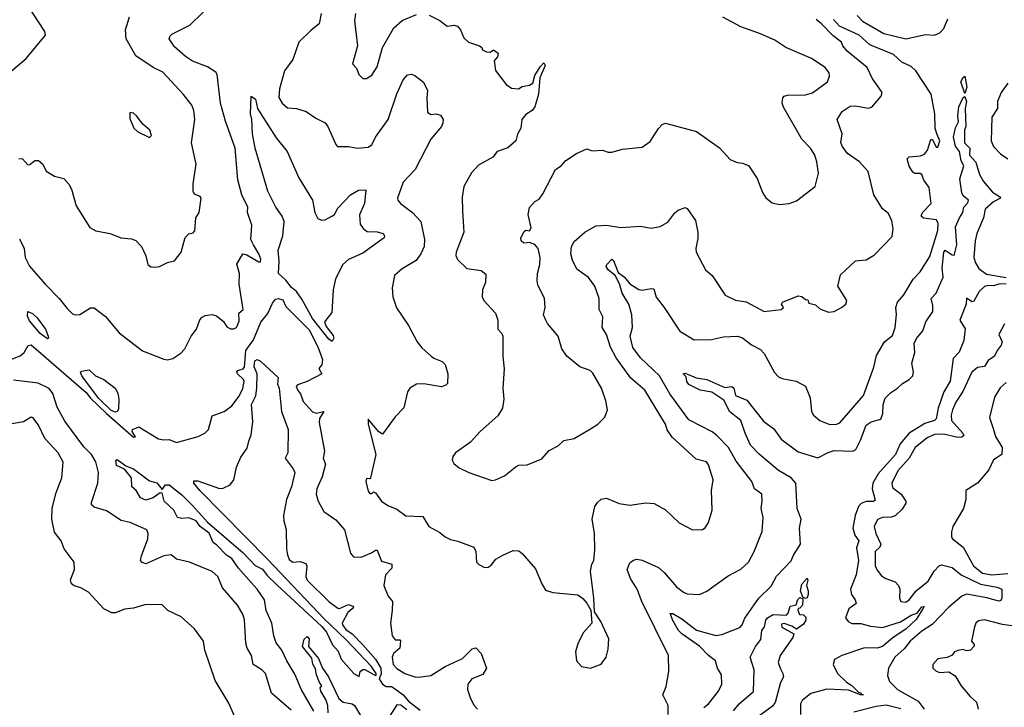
# Model space of a CAD drawing. Extents: x 1245515 to 1420776, y 606314 to 671314.
# Tile 335 of 385: x 1402340 to 1407835, y 615616 to 619451. Entities that reach past the tile are written whole.
import ezdxf

# ---------------------------------------------------------------- set-up
doc = ezdxf.new("R2010")
doc.units = 0

msp = doc.modelspace()

# ---------------------------------------------------------------- linework, layer by layer
at = {"layer": '0CON10XD'}
for points in [[(1402205, 619091.2), (1402376.2, 619233.8), (1402484, 619365), (1402481.4, 619385), (1402315, 619640)], [(1403644.9, 618194.9), (1403630.3, 618225), (1403635.7, 618305), (1403610.8, 618375), (1403612.9, 618405), (1403579.4, 618475), (1403558.1, 618558.1), (1403542.8, 618735), (1403488.2, 618885), (1403461.7, 618985), (1403442.3, 619145), (1403435, 619157.8), (1403388.3, 619188.3), (1403305, 619220.5), (1403265.5, 619245.5), (1403205, 619298.8), (1403175.3, 619345), (1403179.2, 619360.8), (1403189.3, 619370.7), (1403289.3, 619420.7), (1403435, 619564.2)], [(1402335, 618677.5), (1402355, 618674.2), (1402385, 618642), (1402396.7, 618643.3), (1402425, 618665.8), (1402445.7, 618665.7), (1402468.8, 618645), (1402487, 618607), (1402535, 618577.5), (1402585.8, 618565.8), (1402614.1, 618534.1), (1402628.8, 618505), (1402655, 618412.5), (1402732.3, 618292.3), (1402765, 618273.3), (1402845, 618259.2), (1402905, 618234.2), (1402965, 618229.2), (1402988.7, 618218.7), (1403020, 618185), (1403043.8, 618133.8), (1403055.7, 618085.7), (1403072.7, 618072.7), (1403095, 618071.2), (1403120, 618075), (1403165, 618097.5), (1403205, 618106.7), (1403240.8, 618155), (1403264.6, 618235.4), (1403283.4, 618256.6), (1403307.7, 618262.3), (1403317, 618273), (1403322.9, 618345), (1403341.2, 618375), (1403353.8, 618455), (1403346.7, 618465), (1403315, 618478), (1403307.5, 618495), (1403308.2, 618535), (1403325.5, 618645), (1403313.8, 618696.2), (1403299.2, 618765), (1403318, 618895), (1403312.9, 618945), (1403301.5, 618975), (1403255, 619034.3), (1403138.3, 619158.3), (1403085, 619183.8), (1402989.1, 619249.1), (1402934.1, 619344.1), (1402930, 619395), (1402953.6, 619466.4)], [(1404022.6, 619485), (1404011.3, 619428.7), (1403967.2, 619392.8), (1403898.9, 619325), (1403865, 619228), (1403818.8, 619165), (1403790.9, 619065), (1403786.3, 619016.3), (1403805, 618985.7), (1403835, 618958.6), (1403885, 618956.2), (1403939.7, 618939.7), (1403992.4, 618902.4), (1404045.4, 618875.4), (1404060.8, 618855), (1404104.5, 618754.5), (1404114.5, 618744.5), (1404175, 618744.2), (1404225, 618733.6), (1404285, 618740), (1404305, 618753.3), (1404326.1, 618795), (1404396.8, 618895), (1404445, 619038), (1404479.4, 619115), (1404505, 619144), (1404525, 619148), (1404545, 619140), (1404593, 619103), (1404616.1, 619056.1), (1404612, 619015), (1404616, 618935), (1404635, 618922.9), (1404665, 618926), (1404688.8, 618918.8), (1404703.8, 618895), (1404702, 618875), (1404694, 618855), (1404635, 618783.8), (1404547.1, 618615), (1404480.6, 618545), (1404449.2, 618455), (1404450, 618445), (1404465.8, 618425), (1404532.7, 618375), (1404578.5, 618325), (1404598.9, 618225), (1404597.5, 618185), (1404579.4, 618145), (1404552, 618108), (1404475, 618061.5), (1404432.5, 618025), (1404419.2, 617955), (1404422.5, 617905), (1404443, 617843), (1404510, 617745), (1404558, 617655), (1404585, 617620), (1404637.5, 617575), (1404652.3, 617562.3), (1404697.5, 617545), (1404715, 617527.5), (1404728.8, 617475), (1404728, 617422), (1404718.3, 617411.7), (1404695, 617403.8), (1404595, 617419.2), (1404555, 617418), (1404516.7, 617395), (1404504.2, 617375.8), (1404484.4, 617285.6), (1404435, 617236.2), (1404365, 617140), (1404345, 617151.9), (1404285, 617222.5), (1404284.7, 617195), (1404328.5, 617025), (1404297.5, 616895), (1404295, 616890), (1404275, 616892.5), (1404271.4, 616875), (1404285, 616821.2), (1404295, 616808.8), (1404305, 616807.5), (1404315, 616817.5), (1404325, 616812.5), (1404358.8, 616765), (1404395, 616740.8), (1404445, 616720), (1404495, 616684.4), (1404590, 616680), (1404623.3, 616625), (1404685, 616591.2), (1404715, 616566.7), (1404745, 616552.5), (1404785, 616543.3), (1404875, 616508.8), (1404886, 616485), (1404890, 616425), (1404901.7, 616411.7), (1404935, 616396.2), (1404955, 616398), (1404972.3, 616407.7), (1404997.5, 616442.5), (1405036.4, 616463.6), (1405095, 616491.2), (1405125, 616488.8), (1405145, 616473.3), (1405218.9, 616388.9), (1405254, 616305), (1405275, 616270), (1405315, 616256), (1405455, 616242.5), (1405483, 616223), (1405506.1, 616196.1), (1405527, 616157), (1405532.5, 616085), (1405486.4, 616033.6), (1405457.5, 615975), (1405442.5, 615925), (1405447.5, 615875), (1405475, 615843.8), (1405525.8, 615834.2), (1405585, 615856.2), (1405613.9, 615896.1), (1405625, 615940), (1405628.3, 615998.3), (1405583.6, 616093.6), (1405548.3, 616148.3), (1405543.8, 616225), (1405526.2, 616375), (1405533.8, 616415), (1405543.8, 616435), (1405549.4, 616495), (1405548.1, 616585), (1405534.3, 616665), (1405550.8, 616735), (1405565, 616758.8), (1405585, 616776.7), (1405615, 616782.5), (1405685, 616752.5), (1405745, 616742.5), (1405835, 616756), (1405881.7, 616751.7), (1405945, 616718), (1406021.2, 616645), (1406095, 616606), (1406151.7, 616608.3), (1406165, 616617.5), (1406183.6, 616646.4), (1406204.2, 616715), (1406200.5, 616825), (1406209.5, 616885), (1406185, 616968.8), (1406173.3, 616985), (1406115, 616999.2), (1405982.1, 617122.1), (1405953.1, 617163.1), (1405944.1, 617195.9), (1405828.2, 617385), (1405751.1, 617451.1), (1405668.4, 617565), (1405636.6, 617625), (1405615.3, 617695.2), (1405591.8, 617735), (1405594, 617794), (1405574.4, 617835), (1405574.5, 617895), (1405550.8, 617965), (1405515, 618013.6), (1405449.5, 618059.5), (1405425, 618110), (1405415.9, 618145), (1405419.6, 618185), (1405435, 618214.3), (1405495, 618265.7), (1405555, 618301.9), (1405615.4, 618304.6), (1405695, 618291.9), (1405805, 618298.8), (1405865, 618288), (1405915, 618298), (1405958.2, 618321.8), (1405995.7, 618374.3), (1406015, 618388.8), (1406055, 618402.5), (1406065, 618397.5), (1406111.3, 618331.3), (1406125.6, 618265), (1406125, 618230), (1406113.1, 618175), (1406115.7, 618155), (1406166.7, 618055), (1406205, 618023.3), (1406276.7, 617915), (1406335, 617887.5), (1406395, 617877.5), (1406494.3, 617824.3), (1406590, 617835), (1406602.5, 617845), (1406592.5, 617865), (1406597.5, 617875), (1406685, 617910), (1406705, 617907.5), (1406725, 617890), (1406738.3, 617888.3), (1406745, 617870), (1406780.7, 617860.7), (1406805, 617837.5), (1406855, 617820), (1406885, 617823.3), (1406927.5, 617845), (1406950, 617865), (1406956.2, 617885), (1406906.7, 617965), (1406921.7, 618028.3), (1407004.5, 618105.5), (1407065, 618111.2), (1407110.3, 618139.7), (1407208.6, 618241.4), (1407214.7, 618285), (1407208.4, 618328.4), (1407189.2, 618369.2), (1407155, 618396.2), (1407107.1, 618475), (1407074.6, 618604.6), (1407027.7, 618657.7), (1406960.4, 618705), (1406931.1, 618745), (1406923.3, 618766.7), (1406931.2, 618815), (1406902.9, 618895), (1406931.1, 618938.9), (1406975, 618969.4), (1407005, 618971.1), (1407075, 618957.1), (1407095, 618963.8), (1407147.5, 619025), (1407152.9, 619045), (1407097.5, 619125), (1407070.6, 619185), (1406957.5, 619275), (1406933.8, 619305), (1406926.7, 619325), (1406880.6, 619360.6), (1406815, 619428.2), (1406785, 619451.2)], [(1404214.4, 619485), (1404208.6, 619445), (1404225.8, 619304.2), (1404197.5, 619205), (1404220.7, 619180.7), (1404233.3, 619145), (1404255, 619123.8), (1404275, 619123.8), (1404305, 619141.2), (1404335, 619187.5), (1404365.6, 619295), (1404427.5, 619405), (1404475, 619446.5), (1404555, 619480.6)], [(1404625, 619475.8), (1404685, 619445.8), (1404725, 619414), (1404765, 619421.2), (1404784, 619414), (1404800, 619395), (1404819.5, 619349.5), (1404845, 619326.2), (1404905.9, 619305.9), (1404920, 619295), (1404923.6, 619283.6), (1404945, 619272.5), (1404965, 619270), (1404985, 619282.5), (1405010, 619265), (1405006.7, 619243.3), (1404988.3, 619221.7), (1404995, 619167.5), (1405055, 619090), (1405085, 619068.8), (1405124.1, 619065.9), (1405145, 619078.8), (1405185, 619086.2), (1405203.3, 619096.7), (1405215, 619140), (1405245, 619187.5), (1405265, 619210), (1405272.5, 619195), (1405243.6, 619126.4), (1405235.6, 619035.6), (1405215.5, 618965), (1405200.8, 618945), (1405165, 618922), (1405143.3, 618895), (1405136.2, 618845), (1405118.3, 618811.7), (1405108.8, 618775), (1405065, 618736.2), (1405005, 618716.2), (1404981.2, 618685), (1404900.2, 618639.8), (1404862.4, 618597.6), (1404819.7, 618520.3), (1404809.7, 618460.3), (1404812.2, 618385), (1404819.5, 618265), (1404776, 618155), (1404773.8, 618135), (1404784.1, 618114.1), (1404835, 618062.5), (1404915, 618052.5), (1404941.7, 618031.7), (1404940, 617985), (1404923.8, 617945), (1404921.2, 617905), (1404931.2, 617885), (1404995, 617813.3), (1405009.2, 617775), (1405008.8, 617725), (1405030.7, 617700.7), (1405036.7, 617685), (1405036.7, 617573.3), (1405043.9, 617503.9), (1405037.1, 617395), (1405041.4, 617335), (1405034.2, 617285), (1405008.3, 617241.7), (1404910, 617155), (1404855.7, 617094.3), (1404773.3, 617035), (1404756.7, 617015), (1404753.6, 616993.6), (1404762.5, 616975), (1404792.3, 616952.3), (1404846.1, 616926.1), (1404975, 616881.2), (1404995, 616884), (1405045, 616906), (1405111.2, 616958.8), (1405125, 616966.2), (1405172.3, 616967.7), (1405255, 617001.2), (1405295, 617048.8), (1405345, 617073.8), (1405376.8, 617103.2), (1405435.3, 617114.7), (1405525, 617168.6), (1405566, 617195), (1405605, 617233.8), (1405621.2, 617275), (1405611.4, 617325), (1405587.5, 617395), (1405538.9, 617478.9), (1405523.8, 617495), (1405466, 617515), (1405394, 617575), (1405365.7, 617615.7), (1405346, 617685), (1405285.7, 617755.7), (1405275.8, 617775), (1405264.2, 617805), (1405272, 617845), (1405268.8, 617895), (1405232.7, 617972.7), (1405228, 617995), (1405230, 618035), (1405243.8, 618085), (1405244, 618125), (1405233.8, 618175), (1405215, 618196.2), (1405185, 618207.5), (1405153.6, 618203.6), (1405138.3, 618218.3), (1405137.5, 618235), (1405155, 618270), (1405165, 618277.5), (1405186.1, 618273.9), (1405195, 618290), (1405177.5, 618365), (1405185, 618402.5), (1405215, 618437.5), (1405239.3, 618450.7), (1405260.7, 618479.3), (1405330, 618615), (1405362.5, 618635), (1405387.5, 618665), (1405447.5, 618705), (1405505, 618730), (1405535, 618720), (1405593.6, 618723.6), (1405625, 618712), (1405645, 618712), (1405705, 618728), (1405815, 618740), (1405858.7, 618771.3), (1405905, 618843.3), (1405925, 618866.7), (1405945, 618873.8), (1406117.7, 618827.7), (1406245, 618736), (1406305, 618672), (1406343.6, 618653.6), (1406375, 618651.2), (1406407.9, 618637.9), (1406456, 618565), (1406485, 618486.7), (1406505, 618456.7), (1406538.8, 618428.8), (1406579.7, 618419.7)], [(1406579.7, 618419.7), (1406634.3, 618425.7), (1406675, 618440.8), (1406778.8, 618521.2), (1406797.5, 618595), (1406788.7, 618658.7), (1406777.1, 618695), (1406753.1, 618735), (1406705, 618784.2), (1406602.6, 618962.6), (1406595.8, 618985), (1406598.8, 619015), (1406605.9, 619024.1), (1406625, 619030.8), (1406725, 619031.9), (1406765, 619042.9), (1406849.2, 619105), (1406859.4, 619135), (1406858.5, 619155), (1406836.2, 619185), (1406758.4, 619235), (1406615.9, 619295.9), (1406555, 619335.8), (1406475, 619372.3), (1406365, 619410.4), (1406265, 619464.6)], [(1407014.8, 619474.8), (1407043.1, 619443.1), (1407163.1, 619373.1), (1407285, 619343.5), (1407395, 619367.5), (1407445, 619365.3), (1407475, 619377.6), (1407497.3, 619402.7), (1407519.2, 619455)], [(1407122, 617578), (1407166.3, 617653.7), (1407210.8, 617689.2), (1407225.6, 617735), (1407234.2, 617805.8), (1407230, 617845), (1407238.5, 617875), (1407273.8, 617916.2), (1407327.1, 618002.9), (1407365.6, 618045), (1407419.8, 618130.2), (1407464.7, 618275), (1407466.8, 618315), (1407455.9, 618335), (1407385, 618343.1), (1407370.5, 618355), (1407378.8, 618375), (1407427.1, 618425), (1407415.4, 618515), (1407385.8, 618555), (1407375, 618587.5), (1407365, 618593.3), (1407335, 618592.5), (1407325, 618600), (1407305, 618633.3), (1407293.8, 618675), (1407305, 618685.7), (1407367.7, 618692.3), (1407389.1, 618700.9), (1407406.6, 618723.4), (1407425, 618782.5), (1407435, 618782.5), (1407455, 618740), (1407465, 618740), (1407475.3, 618775), (1407458.5, 618815), (1407449.3, 618845), (1407446.6, 618925), (1407426.3, 619036.3), (1407341.4, 619165), (1407315, 619189.2), (1407263.3, 619213.3), (1407216.2, 619256.2), (1407085, 619310.2), (1407025.1, 619365.1), (1406915.8, 619415), (1406881.4, 619451.4)], [(1407615, 619040), (1407593.1, 619105), (1407605, 619129.2), (1407615, 619135.8), (1407625.3, 619075), (1407615, 619040)], [(1407854, 619096), (1407817.3, 619045), (1407797.1, 618995), (1407797.1, 618955), (1407765, 618906.7), (1407761.1, 618775), (1407775, 618744.3), (1407813.3, 618703.3), (1407855, 618674.4)], [(1404085, 617656.2), (1404065, 617669.4), (1403973.7, 617783.7), (1403915, 617891.6), (1403885, 617934.8), (1403857, 617957), (1403825, 617998.4), (1403784.7, 618035), (1403789.2, 618105), (1403782.2, 618165), (1403808.9, 618245), (1403815.7, 618325), (1403805.2, 618355.2), (1403770, 618405), (1403725, 618493.8), (1403654.3, 618734.3), (1403639.2, 618815), (1403636.2, 618895), (1403629.2, 618925), (1403632.5, 619025), (1403657.1, 619007.1), (1403668.2, 618955), (1403686.3, 618926.3), (1403771.5, 618791.5), (1403832.5, 618715), (1403898.7, 618568.7), (1403973.8, 618445), (1403988.2, 618375), (1404005, 618342.9), (1404025, 618333.1), (1404045, 618334.4), (1404082.5, 618355), (1404097.8, 618365), (1404115, 618399.4), (1404185.8, 618475), (1404230.8, 618499.2), (1404272.5, 618502.5), (1404264.6, 618425), (1404237.3, 618362.7), (1404240.7, 618310.7), (1404256.9, 618286.9), (1404279.9, 618269.9), (1404335, 618267.8), (1404367.9, 618257.9), (1404376, 618245), (1404374.2, 618235), (1404255, 618148.9), (1404175, 618112.5), (1404143.3, 618085), (1404101.8, 618005), (1404088.9, 617945), (1404082.2, 617817.8), (1404040.5, 617765), (1404049.8, 617739.8), (1404089.4, 617689.4), (1404092.9, 617675), (1404085, 617656.2)], [(1406159.2, 615615), (1406185, 615635.7), (1406240, 615705), (1406259.4, 615745), (1406256.7, 615796.7), (1406235, 615833.8), (1406222.7, 615875), (1406184.3, 615904.3), (1406135, 615957.4), (1406035, 616026.1), (1406016.2, 616045), (1405985, 616099.2), (1405971.2, 616138.8), (1405985, 616139.2), (1406035, 616108.9), (1406116.6, 616046.6), (1406225, 616016.9), (1406258.1, 616021.9), (1406359.1, 616060.9), (1406371.4, 616075), (1406387.4, 616112.6), (1406466.2, 616225), (1406535, 616292.2), (1406563.4, 616346.6), (1406645, 616432.9), (1406658.8, 616465), (1406697.8, 616525), (1406691.7, 616615), (1406701.2, 616665), (1406679, 616725), (1406671.1, 616865), (1406646.5, 616895), (1406575, 616935.7), (1406467.3, 617027.3), (1406418.7, 617078.7), (1406389.4, 617145), (1406365.1, 617215.1), (1406304.2, 617264.2), (1406269.6, 617329.6), (1406202.6, 617372.6), (1406138.1, 617385), (1406075, 617416.7), (1406062.8, 617432.8), (1406059.6, 617459.6), (1406043.5, 617475), (1406055, 617479.5), (1406115, 617452.5), (1406174.7, 617444.7), (1406275, 617398.8), (1406315, 617404.5), (1406325.4, 617395), (1406335.8, 617355.8), (1406398.8, 617328.8), (1406492.1, 617212.1), (1406549.3, 617169.3), (1406590.6, 617110.6), (1406685, 617040.7), (1406795, 617007.9), (1406852.4, 617037.6), (1406885, 617047.5), (1406990.8, 617045), (1407005.8, 617054.2), (1407033.1, 617105), (1407065, 617189.8), (1407092.3, 617207.7), (1407146.4, 617223.6), (1407157.7, 617255), (1407159.1, 617305), (1407170.8, 617339.2), (1407199.8, 617370.2), (1407239.2, 617395), (1407267.3, 617422.7), (1407305, 617443.4), (1407324.8, 617465), (1407327.6, 617485), (1407318.4, 617535), (1407335.6, 617594.4), (1407331.6, 617645), (1407345, 617672.2), (1407380.6, 617715), (1407397, 617765), (1407436.4, 617823.6), (1407436.5, 617856.5), (1407426.9, 617895), (1407455.3, 617924.7), (1407493.5, 618015), (1407488.1, 618065), (1407498.1, 618155), (1407505, 618165.7), (1407545, 618140), (1407555, 618136.7), (1407557.6, 618142.4), (1407571.1, 618195), (1407562.9, 618295), (1407586.1, 618345), (1407604.6, 618375), (1407609.4, 618405), (1407630.9, 618429.1), (1407635.4, 618445), (1407605, 618469.4), (1407597.9, 618485), (1407587, 618563), (1407609.6, 618635), (1407594.5, 618664.5), (1407585.2, 618715.2), (1407562.6, 618745), (1407551.7, 618795), (1407562.9, 618847.1), (1407579.4, 618880.6), (1407575.4, 618915), (1407581.2, 618965), (1407605, 619016.7), (1407615, 619022.5), (1407623.6, 618995), (1407617.1, 618955), (1407620, 618855), (1407613.4, 618836.6), (1407612.9, 618765), (1407643.3, 618735), (1407641.1, 618695), (1407675.7, 618655.7), (1407697.1, 618587.1), (1407719.1, 618549.1), (1407768.6, 618488.6), (1407808.8, 618465), (1407813.8, 618455), (1407775, 618434.4), (1407729.2, 618395), (1407719.4, 618345), (1407682.5, 618257.5), (1407672.2, 618217.8)], [(1403065, 618793.3), (1403076.7, 618805), (1403066.7, 618835), (1403028.3, 618868.3), (1402992.5, 618915), (1402975, 618930), (1402955, 618932.5), (1402955, 618900), (1402977.5, 618845), (1403000, 618825), (1403065, 618793.3)], [(1402338.8, 618228.8), (1402364.4, 618175), (1402370.6, 618125), (1402395, 618076), (1402481.9, 617975), (1402561.4, 617895), (1402605, 617840), (1402635, 617811.2), (1402650, 617805), (1402675, 617806.2), (1402735, 617843.3), (1402755, 617843.3), (1402818.8, 617795), (1402895, 617704), (1403025, 617603.8), (1403145, 617557.1), (1403165.6, 617554.4), (1403195, 617560.8), (1403239.1, 617590.9), (1403261.2, 617615), (1403298, 617685), (1403327.5, 617725), (1403345, 617776.7), (1403357.7, 617792.3), (1403375, 617801.2), (1403415, 617806), (1403438.3, 617798.3), (1403477, 617767), (1403497, 617737), (1403516.1, 617726.1), (1403535, 617726), (1403550, 617735), (1403565, 617770), (1403562.5, 617815), (1403587.1, 617835), (1403564.4, 617975), (1403567.5, 618035), (1403552.5, 618087.5), (1403585.6, 618144.4), (1403605, 618141.8), (1403675, 618101.1), (1403685, 618101.1), (1403686.6, 618115), (1403675.6, 618145.6), (1403644.9, 618194.9)], [(1407672.2, 618217.8), (1407665.3, 618125), (1407673.6, 618095), (1407692.5, 618062.5), (1407735, 618031.5), (1407845, 618012.3)], [(1405958.8, 615575), (1405960, 615625), (1405929.2, 615685), (1405947.6, 615732.4), (1405962.5, 615815), (1405961.9, 615905), (1405812.2, 616205), (1405786.9, 616275), (1405748.2, 616335), (1405731.3, 616385), (1405745, 616422.5), (1405765, 616436.9), (1405785, 616441.9), (1405815, 616437.1), (1405905, 616395.5), (1405937.4, 616367.4), (1406005, 616286.9), (1406045, 616257.1), (1406065, 616248.6), (1406134.2, 616244.2), (1406175, 616263.1), (1406295, 616350), (1406365, 616387.1), (1406406.9, 616425), (1406439.4, 616485), (1406483.4, 616596.6), (1406490, 616675), (1406477.8, 616725), (1406484.4, 616765), (1406482, 616805), (1406441.4, 616835), (1406425.5, 616875), (1406338.7, 616988.7), (1406296.2, 617065), (1406231.7, 617131.7), (1406205, 617152.2), (1406075, 617220), (1405968, 617365), (1405910.8, 617465), (1405805.6, 617565), (1405762.2, 617622.2), (1405748, 617685), (1405760, 617735), (1405756.1, 617803.9), (1405739.1, 617865), (1405702.3, 617925), (1405687.7, 617977.7), (1405663.3, 618023.3), (1405623.7, 618055), (1405613.3, 618075), (1405616.2, 618085), (1405644.8, 618115.2), (1405655, 618108.5), (1405681.1, 618041.1), (1405716.2, 618015), (1405745, 617976.9), (1405796.4, 617946.4), (1405815, 617941.7), (1405865, 617951.6), (1405879, 617949), (1405892.7, 617902.7), (1405937.5, 617845), (1406025, 617714.2), (1406103.8, 617665), (1406201.9, 617668.1), (1406267.4, 617682.6), (1406346.7, 617686.7), (1406375, 617676.2), (1406425, 617638.2), (1406475, 617610.9), (1406495, 617590), (1406553.4, 617483.4), (1406575, 617458.6), (1406595, 617449.2), (1406674.5, 617434.5), (1406725, 617407.5), (1406752.2, 617342.2), (1406759.2, 617265), (1406770, 617245), (1406806.2, 617215), (1406855.7, 617195.7), (1406895, 617192.9), (1406917.4, 617202.6), (1407048.5, 617355), (1407107.7, 617512.3), (1407122, 617578)], [(1407845, 617978.4), (1407805, 617976.1), (1407775, 617966.9), (1407745, 617969.2), (1407725, 617962), (1407695.3, 617935), (1407665, 617880.6), (1407655, 617877.5), (1407625, 617897.5), (1407622.2, 617865), (1407587.5, 617775), (1407616.2, 617726.2), (1407608.7, 617661.3), (1407584.2, 617595.8), (1407549.2, 617560.9), (1407532.2, 617435), (1407497.2, 617375), (1407466.2, 617285), (1407455.2, 617224.8), (1407445, 617214.7), (1407392.1, 617197.9), (1407305, 617145.6), (1407253.9, 617086.1), (1407227.7, 617025), (1407131.2, 616918.8), (1407101.9, 616865), (1407097.8, 616835), (1407115, 616770.8), (1407106, 616764), (1407065, 616763.4), (1407036.9, 616753.1), (1407022.1, 616735), (1407003.6, 616686.4), (1406990.2, 616615), (1407000.5, 616575), (1407023.1, 616545), (1407010.8, 616505), (1407021.5, 616435), (1407007.6, 616355), (1406977.2, 616275), (1406982.4, 616245), (1407002.7, 616215), (1407007.8, 616195), (1406966.9, 616165), (1406948.6, 616115), (1406964.4, 616095), (1406985, 616083.9), (1407035, 616082.3), (1407088.5, 616068.5), (1407155, 616060.8), (1407256.8, 616093.2), (1407315, 616129), (1407348.5, 616141.5), (1407375, 616176.7), (1407387.3, 616177.3), (1407380.8, 616165), (1407343.5, 616105), (1407285, 616052.1), (1407214.8, 616005.2), (1407155.3, 615955), (1407125, 615945.8), (1407055, 615947.6), (1406929.2, 615905), (1406888.3, 615881.7), (1406880.8, 615855), (1406904.5, 615805), (1406955, 615756.2), (1406985, 615737.6), (1407021.1, 615701.1), (1407036.2, 615695), (1407037.5, 615687.5), (1407050, 615685), (1407033.3, 615685), (1406965, 615711), (1406845, 615717.6), (1406755, 615692.5), (1406706.2, 615653.8), (1406698.5, 615635), (1406697.8, 615575)], [(1402235, 617532.5), (1402343.2, 617576.8), (1402365.4, 617594.6), (1402387.1, 617632.9), (1402405, 617637.9), (1402711.1, 617371.1), (1402735, 617340.8), (1402825, 617254.8), (1402975, 617122.9), (1402986.2, 617123.8), (1402968, 617155), (1402969.2, 617165), (1403005, 617180.4), (1403115, 617112.5), (1403143.3, 617106.7), (1403175, 617110), (1403215, 617093.3), (1403336.4, 617126.4), (1403373.3, 617145), (1403394, 617165), (1403415, 617242), (1403481.2, 617265), (1403525, 617298), (1403565, 617351.4), (1403585, 617394.2), (1403592.3, 617435), (1403588.8, 617445), (1403556.3, 617475), (1403552.5, 617487.5), (1403557.5, 617495), (1403586.8, 617503.2), (1403595, 617513.4), (1403601.5, 617605), (1403645.5, 617664.5), (1403686.4, 617763.6), (1403725, 617812.9), (1403750.6, 617869.4), (1403768.5, 617891.5), (1403785, 617896), (1403809, 617889), (1403825, 617851.2), (1403955, 617721.2), (1404005, 617626), (1404030, 617555), (1404026.2, 617525), (1404010, 617505), (1404025.6, 617475), (1403945, 617433.5), (1403890.4, 617415), (1403883.5, 617405), (1403892.6, 617382.6), (1403908, 617365), (1403922.3, 617322.3), (1403974.4, 617264.4), (1403995, 617256.3), (1404036.7, 617265), (1404013.8, 617226.2), (1404011.6, 617205), (1404040.6, 617045), (1404034.5, 617005), (1404047.4, 616972.6), (1404028.3, 616901.7), (1403998.5, 616835), (1403995.6, 616805), (1404005.5, 616765.5), (1404038.3, 616708.3), (1404105, 616662), (1404152.9, 616605), (1404186.1, 616476.1), (1404202.5, 616455), (1404245, 616454), (1404303.4, 616476.6), (1404325, 616492.5), (1404335, 616491.4), (1404360, 616430), (1404416.9, 616415), (1404417.3, 616392.7), (1404381.8, 616355), (1404373.3, 616295), (1404396.5, 616235), (1404421.5, 616205), (1404418.7, 616155), (1404409.7, 616085), (1404419.2, 616015), (1404435, 615991.9), (1404462.5, 615992.5), (1404466, 615986), (1404461.2, 615945), (1404425.6, 615915), (1404419.1, 615895), (1404423.9, 615855), (1404445, 615832.9), (1404488.8, 615805), (1404545.7, 615785.7), (1404565, 615783.1), (1404635, 615793.8), (1404715, 615843.3), (1404811.4, 615888.6), (1404865, 615942), (1404885, 615948), (1404916.4, 615916.4), (1404945.8, 615835), (1404925, 615799.2), (1404864, 615775), (1404841.2, 615745), (1404840, 615715), (1404856.2, 615665), (1404876.2, 615625), (1404895, 615606.2)], [(1402495, 617670), (1402455, 617700), (1402395, 617772.2), (1402383.2, 617796.8), (1402385, 617822.5), (1402412.1, 617812.1), (1402438, 617788), (1402485, 617725.6), (1402499.5, 617685), (1402500.8, 617675), (1402495, 617670)], [(1407836.4, 617755), (1407804.3, 617695), (1407823.3, 617655), (1407818.5, 617635), (1407794.5, 617605), (1407780.4, 617575), (1407745, 617550.5), (1407725, 617517.5), (1407685, 617510.5), (1407654.8, 617485.2), (1407603.2, 617376.8), (1407565, 617318.5), (1407545.8, 617275), (1407538.4, 617245), (1407540, 617215), (1407604.5, 617145), (1407608.5, 617131.5), (1407597.5, 617122.5), (1407575, 617120.5), (1407495, 617138.3), (1407445, 617137.1), (1407405, 617118.7), (1407338, 617065), (1407304.7, 617005), (1407240.3, 616935), (1407207.6, 616865), (1407211.9, 616841.9), (1407258.9, 616805), (1407285.8, 616765.8), (1407286, 616755), (1407265, 616721.4), (1407225.4, 616684.6), (1407203.9, 616676.1), (1407154.6, 616674.6), (1407127, 616663), (1407109.6, 616625), (1407118, 616585), (1407146.9, 616525), (1407141.4, 616508.6), (1407114.1, 616485), (1407115.4, 616405), (1407125, 616380), (1407149.3, 616349.3), (1407173.7, 616333.6), (1407225.3, 616315.3), (1407244.3, 616295), (1407251.9, 616275), (1407249.5, 616225), (1407258, 616205), (1407285, 616202.5), (1407303.5, 616215), (1407344.1, 616265.9), (1407410.6, 616319.4), (1407444.7, 616375.3), (1407472.5, 616405), (1407485, 616409.7), (1407545, 616396.1), (1407595, 616353.9), (1407702.7, 616302.7), (1407796.2, 616286.2), (1407820.8, 616275), (1407820.6, 616225), (1407815, 616212), (1407805, 616207.1), (1407737.2, 616227.2), (1407625, 616247.2), (1407598.2, 616235), (1407524.8, 616175.2), (1407432.1, 616077.9), (1407375, 616040.6), (1407309.1, 615985), (1407277.2, 615942.8), (1407224.6, 615895), (1407188.1, 615835), (1407182.6, 615792.6), (1407195, 615759.2), (1407240, 615715), (1407355, 615650), (1407387.5, 615605)], [(1403981.4, 615595), (1403912.8, 615712.8), (1403875, 615801.5), (1403830.5, 615875), (1403803.7, 615935), (1403771.6, 615975), (1403758.2, 616015), (1403747.1, 616085), (1403715, 616155.8), (1403705.8, 616215), (1403665.7, 616275), (1403631.1, 616311), (1403561.9, 616391.9), (1403524.8, 616445), (1403494.4, 616464.4), (1403440.6, 616520.6), (1403419.2, 616535), (1403397.8, 616587.8), (1403346.9, 616625), (1403325.4, 616655.4), (1403285, 616672.2), (1403245, 616668.7), (1403220.4, 616675), (1403200.3, 616715), (1403147.3, 616765), (1403135, 616810), (1403125, 616812.9), (1403085, 616784.5), (1403045, 616771.8), (1403014.2, 616785), (1402990, 616825), (1402965.8, 616845), (1402964, 616895), (1402924.4, 616944.4), (1402880, 616965), (1402877.5, 616992.5), (1402885, 616997.5), (1402931.7, 616961.7), (1402975, 616945.8), (1403065, 616879.4), (1403105, 616867.8), (1403135, 616830), (1403153.3, 616856.7), (1403175, 616855.7), (1403245, 616800), (1403305, 616740.5), (1403387.9, 616647.9), (1403586.5, 616476.5), (1403655, 616407), (1403695.8, 616385.8), (1403721.4, 616351.4), (1403775, 616299.3), (1404027.2, 616067.2), (1404052.2, 616035), (1404085.7, 615965), (1404118.2, 615928.2), (1404133.5, 615885), (1404205, 615803.6), (1404235, 615787.5), (1404240, 615815), (1404255, 615827.5), (1404266.8, 615826.8), (1404325, 615793.8), (1404330, 615795), (1404328.8, 615805), (1404302, 615845), (1404162.7, 615992.7), (1404038.7, 616108.7), (1403725, 616440.8), (1403345, 616824.4), (1403312.8, 616865), (1403311.2, 616878.8), (1403335, 616879.5), (1403455, 616835.3), (1403475, 616838), (1403514.1, 616855.9), (1403534.7, 616885.3), (1403550.4, 616955), (1403575, 617010.8), (1403609.6, 617060.4), (1403619.5, 617099.5), (1403631.3, 617135), (1403641.7, 617208.3), (1403633.2, 617305), (1403657.4, 617352.6), (1403663, 617395), (1403664.6, 617475), (1403648.1, 617515), (1403651.9, 617548.1), (1403665, 617556.2), (1403685, 617546.3), (1403781.8, 617455), (1403778.6, 617418.6), (1403788.1, 617395), (1403800.6, 617265), (1403838.9, 617165), (1403837.5, 617035), (1403821.4, 617005), (1403866.9, 616945), (1403875.5, 616925), (1403857.7, 616845), (1403830, 616775), (1403812.4, 616685), (1403814.1, 616655), (1403828, 616608), (1403828.9, 616498.9), (1403835, 616466.7), (1403845, 616440.8), (1403863.8, 616425), (1403905, 616428.1), (1403937.9, 616417.9), (1403943.1, 616405), (1403936.2, 616345), (1403944.6, 616325), (1404065, 616205.4), (1404115, 616167.9), (1404125, 616166.2), (1404175, 616188.9), (1404199.4, 616179.4), (1404202.5, 616175), (1404195.4, 616165), (1404171, 616145), (1404140.4, 616085), (1404142, 616075), (1404160.5, 616050.5), (1404195.6, 616025.6), (1404256.1, 615965), (1404325.2, 615885), (1404356.2, 615835), (1404356.9, 615803.1), (1404346.2, 615775), (1404364.2, 615745), (1404385, 615732.5), (1404415, 615732.5), (1404425, 615726.4), (1404481.1, 615685), (1404510.5, 615650.5), (1404575, 615600.7)], [(1402875, 617262.2), (1402851.4, 617271.4), (1402780.3, 617340.3), (1402686.8, 617465), (1402679.4, 617485), (1402685, 617490.6), (1402727.9, 617497.9), (1402763.8, 617463.8), (1402810, 617445), (1402872.7, 617395), (1402887.8, 617367.8), (1402892.8, 617335), (1402891.1, 617278.9), (1402885, 617265.7), (1402875, 617262.2)], [(1403855, 615600.5), (1403745.6, 615695), (1403711.4, 615805), (1403692, 615825), (1403643.1, 615855), (1403634.4, 615905), (1403610, 615945), (1403602.7, 615972.7), (1403595, 616103.3), (1403585.5, 616135), (1403555.9, 616185.9), (1403472.4, 616282.4), (1403445.8, 616345), (1403415, 616372.5), (1403287.5, 616425), (1403215, 616442), (1403185, 616465.6), (1403145, 616460), (1403045, 616416.7), (1403023.6, 616423.6), (1403014.5, 616434.5), (1403020.2, 616459.8), (1403055.5, 616555), (1403057.5, 616585), (1403049.2, 616605), (1402956.3, 616646.4), (1402906.9, 616656.9), (1402825, 616711.9), (1402755, 616732.1), (1402741.2, 616745), (1402741.1, 616758.9), (1402776.2, 616865), (1402779.6, 616925), (1402765.3, 616985), (1402740.8, 617025), (1402697.8, 617067.8), (1402591.5, 617211.5), (1402550.1, 617290.1), (1402525, 617365.5), (1402505, 617393.6), (1402443.5, 617423.5), (1402305, 617440)], [(1407845, 617427.5), (1407811.5, 617398.5), (1407780, 617345), (1407752.7, 617232.7), (1407774.5, 617165), (1407786.2, 617126.2), (1407824, 617065), (1407822.2, 617025), (1407774.7, 616995.3), (1407749, 616941), (1407685, 616866), (1407621.2, 616825), (1407621.4, 616775), (1407606.9, 616725), (1407547.1, 616625), (1407540, 616595), (1407541.2, 616565), (1407546.2, 616555), (1407605, 616509.4), (1407663.2, 616405), (1407714.3, 616364.3), (1407765, 616355.5), (1407855, 616363)], [(1403555, 615527.5), (1403508.3, 615638.3), (1403431.1, 615765), (1403372.9, 615935), (1403366.2, 615985), (1403315, 616053.3), (1403241.3, 616121.3), (1403166.2, 616155), (1403135, 616187.1), (1403045, 616190), (1402975, 616168), (1402925, 616162.9), (1402875, 616143.1), (1402855, 616143.3), (1402810, 616165), (1402725, 616258.1), (1402682, 616282), (1402645, 616292.9), (1402630, 616305), (1402623.2, 616326.8), (1402645.6, 616385), (1402644, 616425), (1402589.1, 616499.1), (1402571.2, 616545), (1402535, 616593.3), (1402519.4, 616665), (1402521.1, 616725), (1402541.2, 616808.8), (1402575.6, 616895), (1402583.2, 616983.2), (1402555.4, 617035.4), (1402508, 617085), (1402481.4, 617115), (1402445, 617190), (1402415, 617231.2), (1402405, 617233.8), (1402361.1, 617208.9), (1402265, 617192)], [(1406725, 616221.8), (1406710.8, 616230.8), (1406697.5, 616265), (1406705, 616302.9), (1406735, 616335.8), (1406738.9, 616325), (1406731.5, 616295), (1406741.5, 616265), (1406740.8, 616245), (1406735, 616226.9), (1406725, 616221.8)], [(1406323.6, 615596.4), (1406355.4, 615634.6), (1406435.4, 615704.6), (1406438.5, 615825), (1406416, 615895), (1406446, 615955), (1406476.9, 615993.1), (1406482, 616045), (1406496.7, 616065), (1406505, 616102.5), (1406514, 616115), (1406545, 616133.3), (1406619.4, 616130.6), (1406628.9, 616141.1), (1406640, 616180), (1406672.9, 616187.1), (1406682.2, 616217.8), (1406695, 616228), (1406710, 616220), (1406709.6, 616185), (1406695, 616169.2), (1406683.9, 616166.1), (1406682.9, 616157.1), (1406692.5, 616132.5), (1406715, 616130.8), (1406727.9, 616117.9), (1406727.4, 616102.6), (1406715, 616080), (1406675, 616052.5), (1406649.2, 616069.2), (1406606.1, 616083.9), (1406591.2, 616078.8), (1406593, 616063), (1406661.2, 616025), (1406654.3, 616005.7), (1406584.3, 615905), (1406574, 615865), (1406584.3, 615834.3), (1406600, 615805), (1406603.3, 615785), (1406585.5, 615754.5), (1406556.6, 615643.4), (1406538.9, 615621.1), (1406465, 615566.5)], [(1407905, 616067.3), (1407825, 616077.1), (1407725, 616103.1), (1407691.1, 616098.9), (1407675.8, 616085), (1407668.1, 616065), (1407652.5, 615985), (1407667, 615967), (1407667, 615957), (1407647.5, 615935), (1407625, 615930), (1407605, 615937.5), (1407575, 615933.3), (1407557.5, 615925), (1407543.6, 615906.4), (1407515.9, 615894.1), (1407465, 615886.7), (1407436.7, 615855), (1407436.7, 615835), (1407455, 615816.7), (1407475, 615810), (1407525, 615813.3), (1407561.2, 615791.2), (1407594.2, 615735), (1407645, 615675.8), (1407680, 615645), (1407690, 615605)], [(1404062.1, 615585), (1404059.3, 615625), (1404048.8, 615658.8), (1404020.8, 615705), (1404017.5, 615725), (1404026.2, 615735), (1404013.8, 615755), (1403996.1, 615796.1), (1403990.5, 615830.5), (1403975.9, 615855.9), (1403969.9, 615889.9), (1403918.8, 615955), (1403928.6, 615995), (1403945, 616010), (1403955, 615998), (1403952.5, 615955), (1404008, 615888), (1404029.2, 615835), (1404064, 615785), (1404122.2, 615665), (1404145, 615644.4), (1404195, 615635.5), (1404208.6, 615625), (1404265, 615533.1)], [(1404501, 615601), (1404467.5, 615627.5), (1404445, 615629.8), (1404392.5, 615547.5)], [(1407257.8, 615607.8), (1407175, 615627.1), (1407119.8, 615620.2), (1406995, 615588.8)]]:
    msp.add_lwpolyline(points, dxfattribs=at)

doc.saveas('drawing.dxf')
